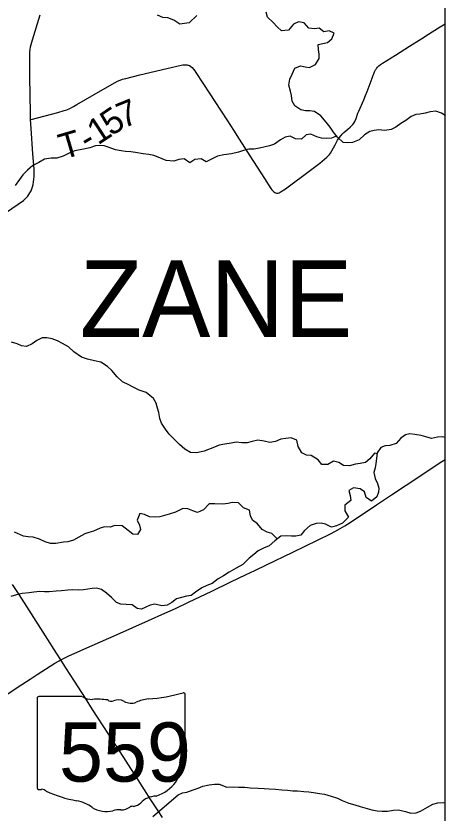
# Model space of a CAD drawing. Extents: x 0 to 1101, y 0 to 440.
# Drawn here: x 849.969 to 850.926, y 377.265 to 379.041 of the extents above; entities that cross this region are included whole.
import ezdxf

# ---------------------------------------------------------------- set-up
doc = ezdxf.new("R2010")
doc.units = 0
for name, color, linetype in [('GM_X_County_Road', 7, 'Continuous'), ('GM_X_Minor_River', 7, 'Continuous'), ('GM_X_State_Location', 7, 'Continuous'), ('GM_X_State_Route', 7, 'Continuous'), ('GM_X_State_Shield', 7, 'Continuous'), ('GM_X_Township_Road', 7, 'Continuous'), ('GM_X_Township_Road_Text', 7, 'Continuous'), ('GM_X_Township_Text', 7, 'Continuous'), ('SH_Cut_Line', 7, 'Continuous')]:
    doc.layers.add(name, color=color, linetype=linetype)

msp = doc.modelspace()

# ---------------------------------------------------------------- linework, layer by layer
at = {"layer": 'GM_X_County_Road'}
msp.add_lwpolyline([(850.9258, 375.8797), (850.9258, 381.1617), (850.8488, 381.1661), (850.84, 381.1666), (850.8316, 381.167), (850.794, 381.1689), (850.7928, 381.169), (849.9699, 381.2155), (849.9584, 381.2161), (849.5879, 381.237), (848.2076, 381.3203), (847.9626, 381.3347), (847.896, 381.3391), (847.8653, 380.9722), (847.7828, 379.9871), (847.6897, 378.8763), (847.6089, 377.9284), (847.5335, 377.0456), (847.5303, 377.0082), (847.4662, 376.2566), (847.7946, 376.221), (849.0627, 376.0925), (849.9034, 375.9956), (850.1463, 375.9688)], close=True, dxfattribs=at)
for points in [[(849.9054, 378.5744), (849.9743, 378.6211), (849.9859, 378.6296), (849.9928, 378.6361), (849.9958, 378.6393), (849.9983, 378.643), (850.0004, 378.6466), (850.0029, 378.6512), (850.0048, 378.6554), (850.0065, 378.6599), (850.0078, 378.6653), (850.0087, 378.6711), (850.0094, 378.6765), (850.0098, 378.6836), (850.0101, 378.6901), (850.0096, 378.6992), (850.0072, 378.7333), (850.0029, 378.7896), (850.0021, 378.8096), (850.0014, 378.8237), (850.0004, 378.9051), (850, 378.9473), (850.0001, 378.9528), (850.0005, 378.9609), (850.0011, 378.9657), (850.0021, 378.9718), (850.0061, 378.9874), (850.0236, 379.0431)], [(849.9257, 377.5144), (849.9741, 377.5459), (850.0012, 377.5635), (850.0164, 377.5733), (850.0562, 377.5985), (850.0658, 377.6043), (850.0692, 377.6061), (850.0756, 377.6094), (850.0873, 377.6151), (850.1391, 377.6379), (850.1948, 377.6624), (850.2651, 377.6939), (850.3014, 377.71), (850.3247, 377.7205), (850.3555, 377.7352), (850.4043, 377.7584), (850.4479, 377.7797), (850.4826, 377.7963), (850.5016, 377.8056), (850.5279, 377.8182), (850.5861, 377.8463), (850.6415, 377.873), (850.6716, 377.8879), (850.6865, 377.8957), (850.7021, 377.9048), (850.7162, 377.914), (850.7726, 377.9515), (850.8065, 377.9736), (850.8719, 378.0167), (850.9151, 378.0457), (850.9258, 378.0528)]]:
    msp.add_lwpolyline(points, dxfattribs=at)
at = {"layer": 'GM_X_Minor_River'}
for points in [[(850.3724, 379.0417), (850.3555, 379.0256), (850.3349, 379.0221), (850.321, 379.0311), (850.3077, 379.0362), (850.2964, 379.0375), (850.2847, 379.0422)], [(850.6245, 378.8295), (850.615, 378.8293), (850.604, 378.8313), (850.5912, 378.8403), (850.5853, 378.851), (850.5832, 378.8631), (850.5815, 378.8727), (850.5779, 378.8867), (850.58, 378.9), (850.5847, 378.9109), (850.5906, 378.9245), (850.6036, 378.9292), (850.6142, 378.9276), (850.6237, 378.9259), (850.6367, 378.9325), (850.6449, 378.9457), (850.6451, 378.9552), (850.6437, 378.9658), (850.6431, 378.9768), (850.6534, 378.979), (850.6641, 378.9815), (850.6737, 378.9893), (850.6785, 379.0021), (850.6675, 379.0072), (850.6557, 379.0055), (850.6448, 379.0132), (850.6346, 379.0119), (850.622, 379.0132), (850.612, 379.0255), (850.5991, 379.0272), (850.5883, 379.0221), (850.5767, 379.0086), (850.5615, 379.0077), (850.5518, 379.0165), (850.5424, 379.0262), (850.5301, 379.0377), (850.5268, 379.0492)], [(850.9258, 378.8186), (850.9178, 378.8243), (850.9053, 378.8287), (850.8923, 378.827), (850.8813, 378.8237), (850.8698, 378.8216), (850.8603, 378.821), (850.85, 378.8166), (850.8381, 378.8077), (850.827, 378.8014), (850.8162, 378.7932), (850.8055, 378.7877), (850.7914, 378.7856), (850.7785, 378.7866), (850.7678, 378.7852), (850.7583, 378.7831), (850.7464, 378.7761), (850.7344, 378.7649), (850.7195, 378.759), (850.7085, 378.7577), (850.699, 378.7589), (850.6859, 378.7705), (850.6773, 378.7817), (850.6699, 378.7928), (850.6606, 378.8039), (850.649, 378.8181), (850.6351, 378.8278), (850.6245, 378.8295)], [(850.6841, 378.7729), (850.6729, 378.7684), (850.6619, 378.7675), (850.6505, 378.768), (850.6403, 378.7716), (850.6267, 378.7775), (850.616, 378.7757), (850.6056, 378.766), (850.5927, 378.7666), (850.5806, 378.7729), (850.5696, 378.7708), (850.5592, 378.7645), (850.5458, 378.7552), (850.5347, 378.7512), (850.5248, 378.7491), (850.5118, 378.7462), (850.4996, 378.7437), (850.4886, 378.7439), (850.4768, 378.7411), (850.4657, 378.737), (850.4501, 378.7335), (850.4326, 378.7311), (850.4188, 378.7279), (850.405, 378.7217), (850.3935, 378.7154), (850.3823, 378.7224), (850.3678, 378.7211), (850.357, 378.7137), (850.3439, 378.7222), (850.3321, 378.7205), (850.3214, 378.7169), (850.3039, 378.7186), (850.2865, 378.7257), (850.2767, 378.7297), (850.2657, 378.7321), (850.2528, 378.7338), (850.2358, 378.7364), (850.2252, 378.7377), (850.2138, 378.7386), (850.2039, 378.7399), (850.191, 378.7424), (850.1774, 378.7475), (850.1657, 378.7511), (850.1562, 378.752), (850.1467, 378.7514), (850.1337, 378.7467), (850.1158, 378.7428), (850.1009, 378.74), (850.0891, 378.7356), (850.0749, 378.7279), (850.0608, 378.7239), (850.0475, 378.7241), (850.033, 378.7213), (850.02, 378.7139), (850.0073, 378.7077), (849.9954, 378.6972), (849.9846, 378.6864), (849.9772, 378.6762), (849.9675, 378.6627)], [(850.7745, 378.0653), (850.7683, 378.0665), (850.7579, 378.0538), (850.7482, 378.046), (850.7364, 378.0439), (850.7261, 378.0421), (850.7124, 378.0382), (850.6991, 378.0395), (850.6893, 378.0461), (850.6768, 378.049), (850.6642, 378.0416), (850.6513, 378.0417), (850.6431, 378.0517), (850.6272, 378.0611), (850.617, 378.062), (850.6064, 378.0671), (850.5987, 378.0812), (850.5951, 378.0953), (850.583, 378.1008), (850.5712, 378.0995), (850.5598, 378.0978), (850.5476, 378.0926), (850.5354, 378.0902), (850.5225, 378.093), (850.5085, 378.0959), (850.4959, 378.0927), (850.4844, 378.0894), (850.4727, 378.0896), (850.4598, 378.0909), (850.4487, 378.0888), (850.4346, 378.0864), (850.422, 378.0847), (850.4117, 378.0799), (850.3888, 378.0711), (850.3716, 378.0676), (850.3587, 378.0682), (850.3455, 378.0756), (850.3335, 378.086), (850.3208, 378.0995), (850.3111, 378.1091), (850.3025, 378.1199), (850.2936, 378.1333), (850.29, 378.144), (850.2875, 378.1569), (850.285, 378.1672), (850.2821, 378.1779), (850.2758, 378.1882), (850.2593, 378.2018), (850.2442, 378.2073), (850.2306, 378.2136), (850.2208, 378.219), (850.2069, 378.2257), (850.1949, 378.2369), (850.1829, 378.2507), (850.1732, 378.26), (850.1582, 378.2697), (850.1445, 378.2722), (850.1286, 378.2759), (850.1154, 378.2802), (850.0985, 378.2923), (850.0865, 378.3035), (850.0729, 378.3113), (850.0616, 378.3167), (850.0499, 378.3211), (850.0378, 378.3239), (850.0275, 378.3237), (850.0156, 378.3178), (850.0056, 378.3104), (849.9926, 378.3045), (849.982, 378.3058), (849.9718, 378.3105), (849.9597, 378.3141)], [(850.9258, 378.1013), (850.9197, 378.103), (850.9091, 378.1024), (850.8954, 378.0996), (850.8829, 378.1032), (850.8727, 378.1063), (850.8583, 378.1085), (850.8473, 378.1094), (850.8377, 378.1072), (850.827, 378.0998), (850.8169, 378.0878), (850.8028, 378.0835), (850.7921, 378.0829), (850.7826, 378.0789), (850.7748, 378.0672), (850.7731, 378.0551), (850.7714, 378.0437), (850.7697, 378.0339), (850.7673, 378.0237), (850.7701, 378.0104), (850.7752, 377.9989), (850.7781, 377.989), (850.7776, 377.9795), (850.774, 377.9697), (850.7621, 377.96)], [(850.7621, 377.96), (850.75, 377.9678), (850.7464, 377.9807), (850.7367, 377.987), (850.7219, 377.9891), (850.7111, 377.9832), (850.7144, 377.9721), (850.7161, 377.9615), (850.7023, 377.9507), (850.7025, 377.9385), (850.7106, 377.9244), (850.6975, 377.9109), (850.6841, 377.9047), (850.673, 377.9018), (850.6591, 377.9088), (850.6496, 377.9105), (850.6386, 377.9099), (850.6252, 377.9055), (850.6125, 377.8947), (850.6043, 377.8842), (850.5933, 377.8817), (850.5838, 377.8819), (850.5731, 377.8824), (850.5598, 377.8819), (850.5464, 377.8714), (850.534, 377.8602), (850.521, 377.8548), (850.5092, 377.8492), (850.4995, 377.8407), (850.4888, 377.8325), (850.4752, 377.8183), (850.4603, 377.8101), (850.4446, 377.8013), (850.4319, 377.7935), (850.4204, 377.7865), (850.4066, 377.7764), (850.3951, 377.7721), (850.384, 377.7665), (850.3698, 377.7569), (850.3598, 377.7498), (850.3491, 377.7477), (850.338, 377.7452), (850.327, 377.742), (850.317, 377.7342), (850.3062, 377.7279), (850.2948, 377.7262), (850.2789, 377.7302), (850.2686, 377.7281), (850.2495, 377.7193), (850.2396, 377.7206), (850.228, 377.7291), (850.2147, 377.7293), (850.2033, 377.7302), (850.1931, 377.7338), (850.1826, 377.745), (850.171, 377.755), (850.1601, 377.7631), (850.1495, 377.7656), (850.1392, 377.765), (850.1198, 377.7622), (850.1091, 377.7617), (850.0955, 377.7619), (850.0848, 377.7617), (850.0711, 377.76), (850.0593, 377.7594), (850.0437, 377.7577), (850.0327, 377.7579), (850.0224, 377.7584), (850.0095, 377.7571), (849.9988, 377.7554), (849.9828, 377.7537), (849.9706, 377.7513), (849.958, 377.7473)], [(850.5518, 377.8757), (850.5394, 377.8875), (850.5292, 377.8903), (850.5183, 377.8962), (850.5074, 377.9092), (850.4969, 377.917), (850.4921, 377.9269), (850.4901, 377.9398), (850.4768, 377.945), (850.4652, 377.9562), (850.4516, 377.9567), (850.442, 377.9542), (850.4302, 377.9529), (850.4124, 377.9539), (850.3998, 377.9541), (850.3875, 377.9406), (850.3737, 377.9344), (850.3635, 377.9383), (850.3525, 377.9427), (850.3415, 377.9432), (850.3251, 377.9355), (850.3109, 377.9308), (850.3002, 377.9279), (850.2903, 377.9251), (850.28, 377.9241), (850.2668, 377.925), (850.2558, 377.9301), (850.2452, 377.9322), (850.2393, 377.9175), (850.2444, 377.9064), (850.2466, 377.8969), (850.2403, 377.8852), (850.2297, 377.8861), (850.2195, 377.8943), (850.2064, 377.9051), (850.1893, 377.9057), (850.1797, 377.9017), (850.1668, 377.9023), (850.1569, 377.8998), (850.1424, 377.8932), (850.1321, 377.8899), (850.1225, 377.8867), (850.1095, 377.8797), (850.0976, 377.8726), (850.085, 377.869), (850.0755, 377.868), (850.0583, 377.8656), (850.0465, 377.8654), (850.0341, 377.8694), (850.0216, 377.8749), (850.008, 377.8793), (849.9966, 377.8799), (849.9864, 377.8819), (849.966, 377.8906)], [(850.2745, 377.2575), (850.3311, 377.3052), (850.3407, 377.3096), (850.3502, 377.3117), (850.3644, 377.3165), (850.3758, 377.3201), (850.3858, 377.3245), (850.3999, 377.3281), (850.4117, 377.329), (850.4223, 377.3289), (850.4393, 377.3225), (850.4534, 377.3231), (850.4652, 377.3229), (850.4796, 377.3223), (850.4917, 377.321), (850.5092, 377.3203), (850.5225, 377.3198), (850.5339, 377.3188), (850.5479, 377.3178), (850.5623, 377.3165), (850.5745, 377.3156), (850.5863, 377.3146), (850.5969, 377.3141), (850.6109, 377.3127), (850.6219, 377.3118), (850.6329, 377.3105), (850.6462, 377.3088), (850.6568, 377.3071), (850.6719, 377.3027), (850.6859, 377.2983), (850.6965, 377.2925), (850.7116, 377.2869), (850.7248, 377.2829), (850.7362, 377.2794), (850.7472, 377.2765), (850.7623, 377.2721), (850.7748, 377.2697), (850.7854, 377.2688), (850.7976, 377.2693), (850.8109, 377.2714), (850.8223, 377.272), (850.8378, 377.2684), (850.8496, 377.2648), (850.861, 377.2654), (850.8709, 377.269), (850.8866, 377.2783), (850.8985, 377.2845), (850.91, 377.2878), (850.9225, 377.2883), (850.9258, 377.2878)]]:
    msp.add_lwpolyline(points, dxfattribs=at)
at = {"layer": 'GM_X_State_Route'}
msp.add_lwpolyline([(850.296, 377.2549), (850.2861, 377.2699), (850.2703, 377.2945), (850.2561, 377.3164), (850.2363, 377.3472), (850.2255, 377.3639), (850.2096, 377.3884), (850.1891, 377.4202), (850.1513, 377.4786), (850.1402, 377.4959), (850.124, 377.5209), (850.0997, 377.5585), (850.0806, 377.5883), (850.0692, 377.6061), (850.0594, 377.6212), (850.035, 377.6595), (849.9986, 377.7165), (849.9762, 377.7517), (849.9619, 377.7742)], dxfattribs=at)
at = {"layer": 'GM_X_State_Shield'}
for p, q in [((850.0167, 377.5209), (850.0167, 377.3208)), ((850.1165, 377.5244), (850.02, 377.5244)), ((850.3463, 377.4246), (850.3463, 377.5293)), ((850.3463, 377.4247), (850.3463, 377.4246))]:
    msp.add_line(p, q, dxfattribs=at)
for centre, major_axis, start_param, end_param in [((850.2289, 377.7972), (0.3495, 0), 4.814394, 5.042369), ((850.3427, 377.5298), (0.00367, 0), 6.141152, 7.989035), ((850.0205, 377.5214), (0.00382, 0), 1.712693, 3.28349), ((850.1395, 377.5476), (0.037, 0), 4.042523, 4.731795), ((850.1518, 377.412), (0.133, 0), 1.404758, 1.657858), ((850.182, 377.5224), (0.0107, 0), 3.836095, 5.185415), ((850.1976, 377.4993), (0.0222, 0), 0.950623, 2.079405), ((850.2263, 377.531), (0.0267, 0), 4.081561, 5.145723), ((850.2735, 377.4633), (0.0703, 0), 1.699011, 2.107814), ((850.3424, 377.4242), (0.00393, 0), 5.05454, 6.418171), ((850.3455, 377.417), (0.00568, 0), 1.883978, 3.671073), ((850.3094, 377.4037), (0.0341, 0), 5.934695, 6.695948), ((850.3595, 377.3808), (0.0248, 0), 2.387724, 3.262537), ((850.2485, 377.3675), (0.0874, 0), 5.101752, 6.440018), ((850.0206, 377.3204), (0.00385, 0), 3.00124, 4.508301), ((850.0211, 377.3408), (0.0294, 0), 4.665946, 4.897461), ((850.0272, 377.3093), (0.0106, 0), 0.519207, 1.627899), ((850.161, 377.4891), (0.2524, 0), 4.195997, 4.488961), ((850.2854, 377.2646), (0.0479, 0), 1.647645, 2.488434), ((850.0857, 377.2309), (0.079, 0), 0.823519, 1.323587), ((850.2247, 377.3014), (0.0282, 0), 4.937069, 5.64225), ((850.1711, 377.3083), (0.0501, 0), 4.026481, 4.996735), ((850.2001, 377.2391), (0.0412, 0), 1.495662, 1.94098), ((850.2038, 377.2933), (0.0267, 0), 4.691044, 5.507374), ((850.2279, 377.2739), (0.00752, 0), 1.147584, 2.315152)]:
    msp.add_ellipse(centre, major_axis=major_axis, ratio=0.8, start_param=start_param, end_param=end_param, dxfattribs=at)
at = {"layer": 'GM_X_Township_Road'}
msp.add_lwpolyline([(850.0021, 378.8096), (850.0034, 378.81), (850.0626, 378.8256), (850.0768, 378.8298), (850.083, 378.8317), (850.0894, 378.8345), (850.0976, 378.839), (850.1053, 378.8432), (850.1627, 378.8766), (850.1908, 378.8927), (850.1954, 378.8951), (850.2016, 378.8978), (850.2067, 378.8995), (850.2143, 378.9016), (850.2455, 378.9093), (850.3054, 378.9232), (850.3375, 378.9307), (850.3412, 378.9316), (850.3445, 378.932), (850.3476, 378.9321), (850.3507, 378.9318), (850.3533, 378.9313), (850.3559, 378.9303), (850.359, 378.9283), (850.3619, 378.9259), (850.3649, 378.9221), (850.3678, 378.9183), (850.3705, 378.9143), (850.4016, 378.8669), (850.4256, 378.8306), (850.4412, 378.8067), (850.4542, 378.7863), (850.4671, 378.7658), (850.4904, 378.7291), (850.5069, 378.7036), (850.5231, 378.6785), (850.5375, 378.656), (850.5397, 378.6532), (850.5416, 378.6508), (850.544, 378.6489), (850.5461, 378.6476), (850.5482, 378.6467), (850.5504, 378.6461), (850.5533, 378.6459), (850.5557, 378.6467), (850.5583, 378.648), (850.5608, 378.6495), (850.5701, 378.6556), (850.629, 378.6993), (850.6467, 378.7129), (850.6624, 378.7257), (850.6653, 378.7288), (850.6681, 378.7321), (850.6703, 378.735), (850.6731, 378.7398), (850.6809, 378.7538), (850.6863, 378.7637), (850.6877, 378.7659), (850.6897, 378.7688), (850.6941, 378.7743), (850.6966, 378.777), (850.7002, 378.7807), (850.7092, 378.7881), (850.7145, 378.7926), (850.7202, 378.799), (850.7225, 378.802), (850.7245, 378.8054), (850.7273, 378.812), (850.7311, 378.8237), (850.7334, 378.8285), (850.7447, 378.8535), (850.7488, 378.8634), (850.7519, 378.872), (850.7631, 378.9024), (850.7654, 378.9088), (850.7667, 378.9119), (850.7687, 378.9162), (850.7709, 378.9203), (850.772, 378.922), (850.7732, 378.9239), (850.7751, 378.9263), (850.7781, 378.9296), (850.7815, 378.9324), (850.786, 378.9358), (850.8151, 378.9536), (850.8462, 378.9732), (850.874, 378.9907), (850.8887, 379.0001), (850.9108, 379.0139), (850.9258, 379.0234)], dxfattribs=at)
at = {"layer": 'SH_Cut_Line'}
msp.add_lwpolyline([(843.7743, 376.6401), (844.4941, 376.5699), (845.4182, 376.4736), (845.5612, 376.461), (845.6523, 376.4464), (845.8289, 376.4273), (846.6778, 376.3437), (847.4662, 376.2566), (847.7946, 376.221), (849.0627, 376.0925), (849.9034, 375.9956), (850.1463, 375.9688), (850.9258, 375.8797), (850.9258, 381.9059), (837.3258, 381.9059)], dxfattribs=at)

# ---------------------------------------------------------------- texts
at = {"layer": 'GM_X_State_Location'}
for s in ['s', 'r']:
    msp.add_text(s, height=0.000189, dxfattribs=at).set_placement((850.1778, 377.4076))
msp.add_text('559', height=0.000189, rotation=0, dxfattribs=at).set_placement((850.111, 377.3938))
at = {"layer": 'GM_X_State_Shield'}
msp.add_text('559', height=0.13184, dxfattribs=at).set_placement((850.0652, 377.3349))
at = {"layer": 'GM_X_Township_Road_Text'}
for s, rotation, p in [('7', 22.2416, (850.2082, 378.7895)), ('5', 33.8486, (850.1818, 378.7715)), ('1', 33.1593, (850.1519, 378.7519)), ('T', 16.3183, (850.0745, 378.7205)), ('-', 30.6019, (850.1294, 378.7386))]:
    msp.add_text(s, height=0.0568, rotation=rotation, dxfattribs=at).set_placement(p)
at = {"layer": 'GM_X_Township_Text'}
msp.add_text('ZANE', height=0.17045, rotation=0, dxfattribs=at).set_placement((850.1114, 378.3255))

doc.saveas('drawing.dxf')
